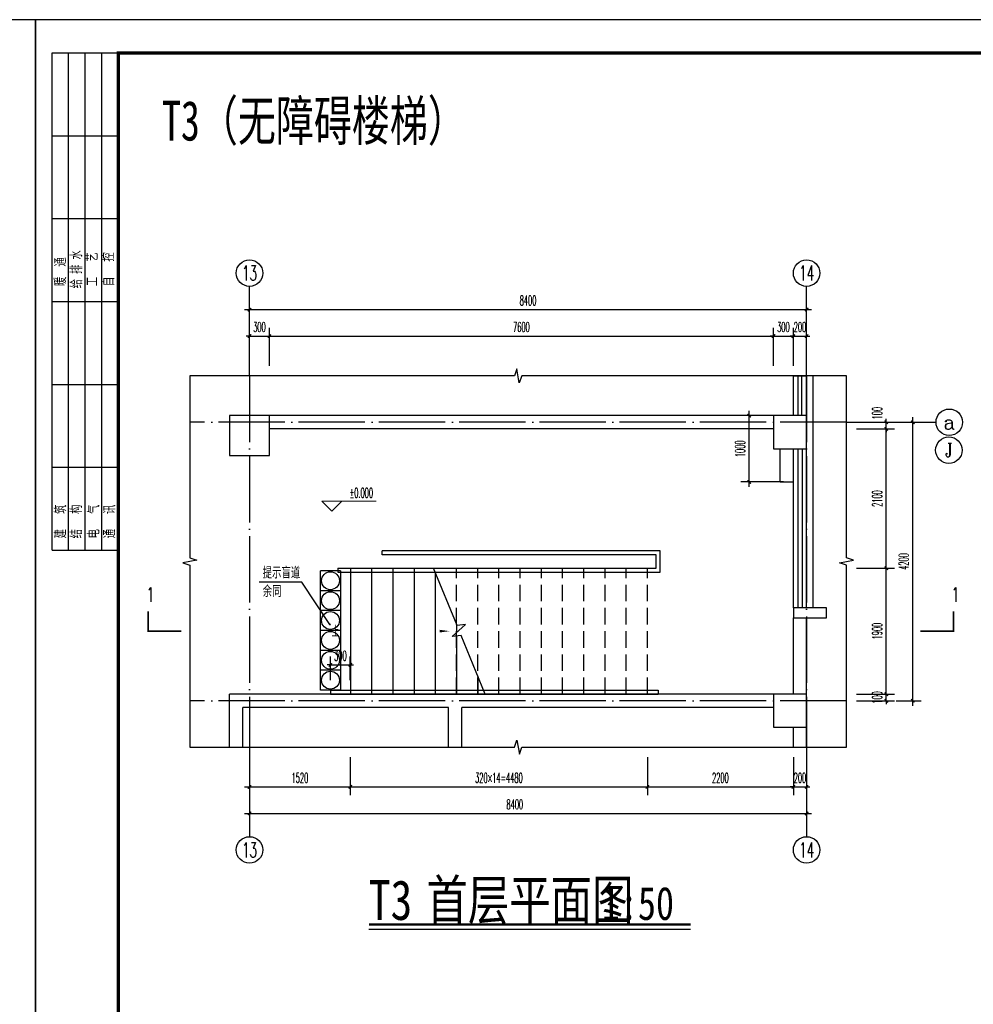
# Model space of a CAD drawing. Extents: x 1779708 to 7299578, y -1121471 to 88434.
# Tile 679 of 1056: x 6089957 to 6104335, y -959000 to -944150. Entities that reach past the tile are written whole.
import ezdxf
from ezdxf.enums import TextEntityAlignment as Align

# ---------------------------------------------------------------- set-up
doc = ezdxf.new("R2010")
doc.units = 0
doc.header["$LTSCALE"] = 1000
doc.header["$MEASUREMENT"] = 0
doc.linetypes.add('DASH', pattern=[0.35, 0.25, -0.1])
doc.linetypes.add('DOTE', pattern=[2.42, 2, -0.2, 0.02, -0.2])
doc.layers.get('0').update_dxf_attribs({"linetype": 'CONTINUOUS'})
doc.layers.get('Defpoints').update_dxf_attribs({"linetype": 'CONTINUOUS'})
for name, color, linetype in [('AXIS', 3, 'CONTINUOUS'), ('AXIS_TEXT', 7, 'CONTINUOUS'), ('DIM_LEAD', 3, 'CONTINUOUS'), ('DIM_SYMB', 3, 'CONTINUOUS'), ('DOTE', 1, 'DOTE'), ('PUB_DIM', 3, 'CONTINUOUS'), ('PUB_TEXT', 7, 'CONTINUOUS'), ('PUB_TITLE', 4, 'CONTINUOUS'), ('STAIR', 2, 'CONTINUOUS'), ('WALL', 255, 'CONTINUOUS'), ('WINDOW', 2, 'CONTINUOUS'), ('可见线', 6, 'CONTINUOUS'), ('填充细线', 8, 'CONTINUOUS'), ('看线', 3, 'CONTINUOUS')]:
    doc.layers.add(name, color=color, linetype=linetype)
doc.layers.add('DIM_ELEV', color=3, linetype='CONTINUOUS', lineweight=13)
doc.styles.add('-仿宋_GB2312', font='txt', dxfattribs={"width": 0.8})
doc.styles.add('-宋体', font='simhei.ttf', dxfattribs={"width": 0.7})
doc.styles.add('_HZTXT', font='txt.shx', dxfattribs={"width": 0.6, "bigfont": 'HZTXT.shx'})
doc.styles.add('_TCH_AXIS', font='COMPLEX', dxfattribs={"bigfont": 'GBCBIG'})
doc.styles.add('_TCH_DIM', font='SIMPLEX.shx', dxfattribs={"width": 0.7, "bigfont": 'GBCBIG.shx'})
doc.styles.add('_TCH_DIM_T3', font='SIMPLEX.shx', dxfattribs={"width": 0.494118, "bigfont": 'GBCBIG.shx'})
doc.styles.add('_TCH_LABEL', font='COMPLEX', dxfattribs={"bigfont": 'GBCBIG'})
doc.styles.add('COMPLEX', font='COMPLEX')
doc.styles.get("Standard").update_dxf_attribs({"font": 'GBENOR', "bigfont": 'GBCBIG'})
doc.dimstyles.new('_TCH_ARCH&&50', dxfattribs={"dimtxt": 148.75, "dimasz": 50, "dimexe": 125, "dimexo": 150, "dimgap": 63.125, "dimtad": 1, "dimdec": 0, "dimzin": 0, "dimdsep": 46, "dimtxsty": '_TCH_DIM_T3', "dimblk": 'ARCHTICK', "dimcen": 0.09, "dimdle": 75, "dimclrt": 7, "dimazin": 2, "dimtfac": 1, "dimtdec": 0, "dimtix": 1, "dimtmove": 2, "dimatfit": 3, "dimfxl": 250, "dimtolj": 1, "dimtzin": 0, "dimarcsym": 0})

# ---------------------------------------------------------------- blocks, each defined once
blk = doc.blocks.new('$titleblk$00000095')
for p, q in [((-150, 20), (-150, 0)), ((-150, 20), (0, 20)), ((-125, 20), (-125, 0)), ((-100, 20), (-100, 0)), ((-75, 20), (-75, 0)), ((-75, 20), (-75, 0)), ((-50, 20), (-50, 0)), ((-25, 20), (-25, 0)), ((0, 20), (0, 0)), ((-150, 15), (-75, 15)), ((-75, 15), (0, 15)), ((-150, 10), (-75, 10)), ((-75, 10), (0, 10)), ((-150, 5), (-75, 5)), ((-75, 5), (0, 5))]:
    blk.add_line(p, q)
at = {"width": 0.8}
for s, p in [('建   筑', (-146.45, 15.65)), ('暖  通', (-70.35, 15.73)), ('结   构', (-146.45, 10.91)), ('给 排 水', (-71.03, 10.9)), ('电   气', (-146.45, 5.65)), ('工   艺', (-70.35, 6.13)), ('通   讯', (-146.45, 0.88)), ('自   控', (-70.35, 1.24))]:
    blk.add_text(s, height=3.509, dxfattribs=at).set_placement(p)
blk = doc.blocks.new('A$C3D8761CE')
at = {"layer": 'PUB_TITLE'}
blk.add_lwpolyline([(0, 0), (84100, 0), (84100, 59400), (0, 59400)], close=True, dxfattribs=at)
at = {"layer": 'PUB_TITLE', "const_width": 100}
blk.add_lwpolyline([(2500, 1000), (83100, 1000), (83100, 58400), (2500, 58400)], close=True, dxfattribs=at)
at = {"layer": 'PUB_TITLE', "xscale": 99.99999962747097, "yscale": 100.0000007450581, "zscale": 99.99999962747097, "rotation": 90}
blk.add_blockref('$titleblk$00000095', (2500, 58400), dxfattribs=at)
blk = doc.blocks.new('_AXISO')
blk.add_circle((0, 0), 0.5)
at = {"layer": 'AXIS_TEXT', "style": 'COMPLEX', "width": 1.041667}
blk.add_attdef('A', text='', height=0.56, dxfattribs=at).set_placement((-0.25, -0.28), (0.25, -0.28), align=Align.FIT)
blk = doc.blocks.new('A$C27311B02')
at = {"layer": '可见线', "ltscale": 1.5}
for p, q in [((300, 1800), (0, 1800)), ((300, 1500), (0, 1500)), ((300, 1200), (0, 1200)), ((300, 900), (0, 900)), ((300, 600), (0, 600)), ((300, 300), (0, 300))]:
    blk.add_line(p, q, dxfattribs=at)
blk.add_lwpolyline([(300, 1800), (300, 0), (0, 0), (0, 1800)], dxfattribs=at)
for centre in [(150, 1650), (150, 1350), (150, 1050), (150, 750), (150, 450), (150, 150)]:
    blk.add_circle(centre, 135, dxfattribs=at)
blk = doc.blocks.new('_ArchTick')
at = {"color": 0, "linetype": 'ByBlock', "const_width": 0.4}
blk.add_lwpolyline([(-0.5, -0.5), (0.5, 0.5)], dxfattribs=at)
blk = doc.blocks.new('*D2726')
at = {"layer": 'Defpoints', "color": 0, "transparency": 16777216}
for p in [(6093422, -955122), (6094942, -955122), (6094942, -955722)]:
    blk.add_point(p, dxfattribs=at)
at = {"layer": 'PUB_DIM', "color": 0, "lineweight": -2, "transparency": 16777216}
for p, q in [((6093422, -955272), (6093422, -955847)), ((6094942, -955272), (6094942, -955847)), ((6093347, -955722), (6095017, -955722))]:
    blk.add_line(p, q, dxfattribs=at)
at = {"layer": 'PUB_DIM', "color": 0, "lineweight": -2, "transparency": 16777216, "xscale": 50, "yscale": 50, "zscale": 50, "rotation": 180}
blk.add_blockref('_ArchTick', (6093422, -955722), dxfattribs=at)
at = {"layer": 'PUB_DIM', "color": 0, "lineweight": -2, "transparency": 16777216, "xscale": 50, "yscale": 50, "zscale": 50}
blk.add_blockref('_ArchTick', (6094942, -955722), dxfattribs=at)
at = {"layer": 'PUB_DIM', "color": 7, "transparency": 16777216, "insert": (6094182, -955585), "char_height": 148.8, "attachment_point": 5, "style": '_TCH_DIM_T3'}
blk.add_mtext('\\A1;1520', dxfattribs=at)
blk = doc.blocks.new('*D2727')
at = {"layer": 'Defpoints', "color": 0, "transparency": 16777216}
for p in [(6094942, -955122), (6099422, -955122), (6099422, -955722)]:
    blk.add_point(p, dxfattribs=at)
at = {"layer": 'PUB_DIM', "color": 0, "lineweight": -2, "transparency": 16777216}
for p, q in [((6094942, -955272), (6094942, -955847)), ((6099422, -955272), (6099422, -955847)), ((6094867, -955722), (6099497, -955722))]:
    blk.add_line(p, q, dxfattribs=at)
at = {"layer": 'PUB_DIM', "color": 0, "lineweight": -2, "transparency": 16777216, "xscale": 50, "yscale": 50, "zscale": 50, "rotation": 180}
blk.add_blockref('_ArchTick', (6094942, -955722), dxfattribs=at)
at = {"layer": 'PUB_DIM', "color": 0, "lineweight": -2, "transparency": 16777216, "xscale": 50, "yscale": 50, "zscale": 50}
blk.add_blockref('_ArchTick', (6099422, -955722), dxfattribs=at)
at = {"layer": 'PUB_DIM', "color": 7, "transparency": 16777216, "insert": (6097182, -955585), "char_height": 148.75, "attachment_point": 5, "style": '_TCH_DIM_T3'}
blk.add_mtext('\\A1;320×14=4480', dxfattribs=at)
blk = doc.blocks.new('*D2728')
at = {"layer": 'Defpoints', "color": 0, "transparency": 16777216}
for p in [(6099422, -955122), (6101622, -955122), (6101622, -955722)]:
    blk.add_point(p, dxfattribs=at)
at = {"layer": 'PUB_DIM', "color": 0, "lineweight": -2, "transparency": 16777216}
for p, q in [((6099422, -955272), (6099422, -955847)), ((6101622, -955272), (6101622, -955847)), ((6099347, -955722), (6101697, -955722))]:
    blk.add_line(p, q, dxfattribs=at)
at = {"layer": 'PUB_DIM', "color": 0, "lineweight": -2, "transparency": 16777216, "xscale": 50, "yscale": 50, "zscale": 50, "rotation": 180}
blk.add_blockref('_ArchTick', (6099422, -955722), dxfattribs=at)
at = {"layer": 'PUB_DIM', "color": 0, "lineweight": -2, "transparency": 16777216, "xscale": 50, "yscale": 50, "zscale": 50}
blk.add_blockref('_ArchTick', (6101622, -955722), dxfattribs=at)
at = {"layer": 'PUB_DIM', "color": 7, "transparency": 16777216, "insert": (6100522, -955585), "char_height": 148.8, "attachment_point": 5, "style": '_TCH_DIM_T3'}
blk.add_mtext('\\A1;2200', dxfattribs=at)
blk = doc.blocks.new('*D2729')
at = {"layer": 'Defpoints', "color": 0, "transparency": 16777216}
for p in [(6101622, -955122), (6101822, -955122), (6101822, -955722)]:
    blk.add_point(p, dxfattribs=at)
at = {"layer": 'PUB_DIM', "color": 0, "lineweight": -2, "transparency": 16777216}
for p, q in [((6101622, -955272), (6101622, -955847)), ((6101822, -955272), (6101822, -955847)), ((6101622, -955722), (6101572, -955722)), ((6101622, -955722), (6101822, -955722)), ((6101822, -955722), (6101872, -955722))]:
    blk.add_line(p, q, dxfattribs=at)
at = {"layer": 'PUB_DIM', "color": 0, "lineweight": -2, "transparency": 16777216, "xscale": 50, "yscale": 50, "zscale": 50}
blk.add_blockref('_ArchTick', (6101622, -955722), dxfattribs=at)
at = {"layer": 'PUB_DIM', "color": 0, "lineweight": -2, "transparency": 16777216, "xscale": 50, "yscale": 50, "zscale": 50, "rotation": 180}
blk.add_blockref('_ArchTick', (6101822, -955722), dxfattribs=at)
at = {"layer": 'PUB_DIM', "color": 7, "transparency": 16777216, "insert": (6101722, -955585), "char_height": 148.8, "attachment_point": 5, "style": '_TCH_DIM_T3'}
blk.add_mtext('\\A1;200', dxfattribs=at)
blk = doc.blocks.new('*D2730')
at = {"layer": 'Defpoints', "color": 0, "transparency": 16777216}
for p in [(6093422, -955522), (6101822, -955522), (6101822, -956122)]:
    blk.add_point(p, dxfattribs=at)
at = {"layer": 'PUB_DIM', "color": 0, "lineweight": -2, "transparency": 16777216}
for p, q in [((6093422, -955672), (6093422, -956247)), ((6101822, -955672), (6101822, -956247)), ((6093347, -956122), (6101897, -956122))]:
    blk.add_line(p, q, dxfattribs=at)
at = {"layer": 'PUB_DIM', "color": 0, "lineweight": -2, "transparency": 16777216, "xscale": 50, "yscale": 50, "zscale": 50, "rotation": 180}
blk.add_blockref('_ArchTick', (6093422, -956122), dxfattribs=at)
at = {"layer": 'PUB_DIM', "color": 0, "lineweight": -2, "transparency": 16777216, "xscale": 50, "yscale": 50, "zscale": 50}
blk.add_blockref('_ArchTick', (6101822, -956122), dxfattribs=at)
at = {"layer": 'PUB_DIM', "color": 7, "transparency": 16777216, "insert": (6097422, -955985), "char_height": 148.8, "attachment_point": 5, "style": '_TCH_DIM_T3'}
blk.add_mtext('\\A1;8400', dxfattribs=at)
blk = doc.blocks.new('*D2731')
at = {"layer": 'Defpoints', "color": 0, "transparency": 16777216}
for p in [(6093722, -948922), (6093422, -949522), (6093722, -949522)]:
    blk.add_point(p, dxfattribs=at)
at = {"layer": 'PUB_DIM', "color": 0, "lineweight": -2, "transparency": 16777216}
for p, q in [((6093422, -949372), (6093422, -948797)), ((6093722, -949372), (6093722, -948797)), ((6093422, -948922), (6093372, -948922)), ((6093422, -948922), (6093722, -948922)), ((6093722, -948922), (6093772, -948922))]:
    blk.add_line(p, q, dxfattribs=at)
at = {"layer": 'PUB_DIM', "color": 0, "lineweight": -2, "transparency": 16777216, "xscale": 50, "yscale": 50, "zscale": 50}
blk.add_blockref('_ArchTick', (6093422, -948922), dxfattribs=at)
at = {"layer": 'PUB_DIM', "color": 0, "lineweight": -2, "transparency": 16777216, "xscale": 50, "yscale": 50, "zscale": 50, "rotation": 180}
blk.add_blockref('_ArchTick', (6093722, -948922), dxfattribs=at)
at = {"layer": 'PUB_DIM', "color": 7, "transparency": 16777216, "insert": (6093572, -948785), "char_height": 148.8, "attachment_point": 5, "style": '_TCH_DIM_T3'}
blk.add_mtext('\\A1;300', dxfattribs=at)
blk = doc.blocks.new('*D2732')
at = {"layer": 'Defpoints', "color": 0, "transparency": 16777216}
for p in [(6101322, -948922), (6093722, -949522), (6101322, -949522)]:
    blk.add_point(p, dxfattribs=at)
at = {"layer": 'PUB_DIM', "color": 0, "lineweight": -2, "transparency": 16777216}
for p, q in [((6093722, -949372), (6093722, -948797)), ((6101322, -949372), (6101322, -948797)), ((6093647, -948922), (6101397, -948922))]:
    blk.add_line(p, q, dxfattribs=at)
at = {"layer": 'PUB_DIM', "color": 0, "lineweight": -2, "transparency": 16777216, "xscale": 50, "yscale": 50, "zscale": 50, "rotation": 180}
blk.add_blockref('_ArchTick', (6093722, -948922), dxfattribs=at)
at = {"layer": 'PUB_DIM', "color": 0, "lineweight": -2, "transparency": 16777216, "xscale": 50, "yscale": 50, "zscale": 50}
blk.add_blockref('_ArchTick', (6101322, -948922), dxfattribs=at)
at = {"layer": 'PUB_DIM', "color": 7, "transparency": 16777216, "insert": (6097522, -948785), "char_height": 148.8, "attachment_point": 5, "style": '_TCH_DIM_T3'}
blk.add_mtext('\\A1;7600', dxfattribs=at)
blk = doc.blocks.new('*D2733')
at = {"layer": 'Defpoints', "color": 0, "transparency": 16777216}
for p in [(6101622, -948922), (6101322, -949522), (6101622, -949522)]:
    blk.add_point(p, dxfattribs=at)
at = {"layer": 'PUB_DIM', "color": 0, "lineweight": -2, "transparency": 16777216}
for p, q in [((6101322, -949372), (6101322, -948797)), ((6101622, -949372), (6101622, -948797)), ((6101322, -948922), (6101272, -948922)), ((6101322, -948922), (6101622, -948922)), ((6101622, -948922), (6101672, -948922))]:
    blk.add_line(p, q, dxfattribs=at)
at = {"layer": 'PUB_DIM', "color": 0, "lineweight": -2, "transparency": 16777216, "xscale": 50, "yscale": 50, "zscale": 50}
blk.add_blockref('_ArchTick', (6101322, -948922), dxfattribs=at)
at = {"layer": 'PUB_DIM', "color": 0, "lineweight": -2, "transparency": 16777216, "xscale": 50, "yscale": 50, "zscale": 50, "rotation": 180}
blk.add_blockref('_ArchTick', (6101622, -948922), dxfattribs=at)
at = {"layer": 'PUB_DIM', "color": 7, "transparency": 16777216, "insert": (6101472, -948785), "char_height": 148.8, "attachment_point": 5, "style": '_TCH_DIM_T3'}
blk.add_mtext('\\A1;300', dxfattribs=at)
blk = doc.blocks.new('*D2734')
at = {"layer": 'Defpoints', "color": 0, "transparency": 16777216}
for p in [(6101822, -948922), (6101622, -949522), (6101822, -949522)]:
    blk.add_point(p, dxfattribs=at)
at = {"layer": 'PUB_DIM', "color": 0, "lineweight": -2, "transparency": 16777216}
for p, q in [((6101622, -949372), (6101622, -948797)), ((6101822, -949372), (6101822, -948797)), ((6101622, -948922), (6101572, -948922)), ((6101622, -948922), (6101822, -948922)), ((6101822, -948922), (6101872, -948922))]:
    blk.add_line(p, q, dxfattribs=at)
at = {"layer": 'PUB_DIM', "color": 0, "lineweight": -2, "transparency": 16777216, "xscale": 50, "yscale": 50, "zscale": 50}
blk.add_blockref('_ArchTick', (6101622, -948922), dxfattribs=at)
at = {"layer": 'PUB_DIM', "color": 0, "lineweight": -2, "transparency": 16777216, "xscale": 50, "yscale": 50, "zscale": 50, "rotation": 180}
blk.add_blockref('_ArchTick', (6101822, -948922), dxfattribs=at)
at = {"layer": 'PUB_DIM', "color": 7, "transparency": 16777216, "insert": (6101722, -948785), "char_height": 148.8, "attachment_point": 5, "style": '_TCH_DIM_T3'}
blk.add_mtext('\\A1;200', dxfattribs=at)
blk = doc.blocks.new('*D2735')
at = {"layer": 'Defpoints', "color": 0, "transparency": 16777216}
for p in [(6103023, -950222), (6103423, -950222), (6103023, -954422)]:
    blk.add_point(p, dxfattribs=at)
at = {"layer": 'PUB_DIM', "color": 0, "lineweight": -2, "transparency": 16777216}
for p, q in [((6103173, -950222), (6103548, -950222)), ((6103423, -954497), (6103423, -950147)), ((6103173, -954422), (6103548, -954422))]:
    blk.add_line(p, q, dxfattribs=at)
at = {"layer": 'PUB_DIM', "color": 0, "lineweight": -2, "transparency": 16777216, "xscale": 50, "yscale": 50, "zscale": 50}
for p, rotation in [((6103423, -950222), 90), ((6103423, -954422), 270)]:
    blk.add_blockref('_ArchTick', p, dxfattribs=dict(at, rotation=rotation))
at = {"layer": 'PUB_DIM', "color": 7, "transparency": 16777216, "insert": (6103286, -952322), "char_height": 148.8, "attachment_point": 5, "rotation": 90, "style": '_TCH_DIM_T3'}
blk.add_mtext('\\A1;4200', dxfattribs=at)
blk = doc.blocks.new('*D2736')
at = {"layer": 'Defpoints', "color": 0, "transparency": 16777216}
for p in [(6101822, -948522), (6093422, -949122), (6101822, -949122)]:
    blk.add_point(p, dxfattribs=at)
at = {"layer": 'PUB_DIM', "color": 0, "lineweight": -2, "transparency": 16777216}
for p, q in [((6093422, -948972), (6093422, -948397)), ((6101822, -948972), (6101822, -948397)), ((6093347, -948522), (6101897, -948522))]:
    blk.add_line(p, q, dxfattribs=at)
at = {"layer": 'PUB_DIM', "color": 0, "lineweight": -2, "transparency": 16777216, "xscale": 50, "yscale": 50, "zscale": 50, "rotation": 180}
blk.add_blockref('_ArchTick', (6093422, -948522), dxfattribs=at)
at = {"layer": 'PUB_DIM', "color": 0, "lineweight": -2, "transparency": 16777216, "xscale": 50, "yscale": 50, "zscale": 50}
blk.add_blockref('_ArchTick', (6101822, -948522), dxfattribs=at)
at = {"layer": 'PUB_DIM', "color": 7, "transparency": 16777216, "insert": (6097622, -948385), "char_height": 148.8, "attachment_point": 5, "style": '_TCH_DIM_T3'}
blk.add_mtext('\\A1;8400', dxfattribs=at)
blk = doc.blocks.new('*D2761')
at = {"layer": 'Defpoints', "color": 0, "transparency": 16777216}
for p in [(6102423, -954322), (6103023, -954322), (6102423, -954422)]:
    blk.add_point(p, dxfattribs=at)
at = {"layer": 'PUB_DIM', "color": 0, "lineweight": -2, "transparency": 16777216}
for p, q in [((6102573, -954322), (6103148, -954322)), ((6103023, -954322), (6103023, -954272)), ((6103023, -954422), (6103023, -954322)), ((6102573, -954422), (6103148, -954422)), ((6103023, -954422), (6103023, -954472))]:
    blk.add_line(p, q, dxfattribs=at)
at = {"layer": 'PUB_DIM', "color": 0, "lineweight": -2, "transparency": 16777216, "xscale": 50, "yscale": 50, "zscale": 50}
for p, rotation in [((6103023, -954322), 270), ((6103023, -954422), 90)]:
    blk.add_blockref('_ArchTick', p, dxfattribs=dict(at, rotation=rotation))
at = {"layer": 'PUB_DIM', "color": 7, "transparency": 16777216, "insert": (6102886, -954372), "char_height": 148.8, "attachment_point": 5, "rotation": 90, "style": '_TCH_DIM_T3'}
blk.add_mtext('\\A1;100', dxfattribs=at)
blk = doc.blocks.new('*D2762')
at = {"layer": 'Defpoints', "color": 0, "transparency": 16777216}
for p in [(6102423, -952422), (6103023, -952422), (6102423, -954322)]:
    blk.add_point(p, dxfattribs=at)
at = {"layer": 'PUB_DIM', "color": 0, "lineweight": -2, "transparency": 16777216}
for p, q in [((6102573, -952422), (6103148, -952422)), ((6103023, -954397), (6103023, -952347)), ((6102573, -954322), (6103148, -954322))]:
    blk.add_line(p, q, dxfattribs=at)
at = {"layer": 'PUB_DIM', "color": 0, "lineweight": -2, "transparency": 16777216, "xscale": 50, "yscale": 50, "zscale": 50}
for p, rotation in [((6103023, -952422), 90), ((6103023, -954322), 270)]:
    blk.add_blockref('_ArchTick', p, dxfattribs=dict(at, rotation=rotation))
at = {"layer": 'PUB_DIM', "color": 7, "transparency": 16777216, "insert": (6102886, -953372), "char_height": 148.8, "attachment_point": 5, "rotation": 90, "style": '_TCH_DIM_T3'}
blk.add_mtext('\\A1;1900', dxfattribs=at)
blk = doc.blocks.new('*D2763')
at = {"layer": 'Defpoints', "color": 0, "transparency": 16777216}
for p in [(6102423, -950322), (6103023, -950322), (6102423, -952422)]:
    blk.add_point(p, dxfattribs=at)
at = {"layer": 'PUB_DIM', "color": 0, "lineweight": -2, "transparency": 16777216}
for p, q in [((6103023, -952497), (6103023, -950247)), ((6102573, -950322), (6103148, -950322)), ((6102573, -952422), (6103148, -952422))]:
    blk.add_line(p, q, dxfattribs=at)
at = {"layer": 'PUB_DIM', "color": 0, "lineweight": -2, "transparency": 16777216, "xscale": 50, "yscale": 50, "zscale": 50}
for p, rotation in [((6103023, -950322), 90), ((6103023, -952422), 270)]:
    blk.add_blockref('_ArchTick', p, dxfattribs=dict(at, rotation=rotation))
at = {"layer": 'PUB_DIM', "color": 7, "transparency": 16777216, "insert": (6102886, -951372), "char_height": 148.8, "attachment_point": 5, "rotation": 90, "style": '_TCH_DIM_T3'}
blk.add_mtext('\\A1;2100', dxfattribs=at)
blk = doc.blocks.new('*D2764')
at = {"layer": 'Defpoints', "color": 0, "transparency": 16777216}
for p in [(6102423, -950222), (6103023, -950222), (6102423, -950322)]:
    blk.add_point(p, dxfattribs=at)
at = {"layer": 'PUB_DIM', "color": 0, "lineweight": -2, "transparency": 16777216}
for p, q in [((6102573, -950222), (6103148, -950222)), ((6103023, -950222), (6103023, -950172)), ((6103023, -950322), (6103023, -950222)), ((6102573, -950322), (6103148, -950322)), ((6103023, -950322), (6103023, -950372))]:
    blk.add_line(p, q, dxfattribs=at)
at = {"layer": 'PUB_DIM', "color": 0, "lineweight": -2, "transparency": 16777216, "xscale": 50, "yscale": 50, "zscale": 50}
for p, rotation in [((6103023, -950222), 270), ((6103023, -950322), 90)]:
    blk.add_blockref('_ArchTick', p, dxfattribs=dict(at, rotation=rotation))
at = {"layer": 'PUB_DIM', "color": 7, "transparency": 16777216, "insert": (6102886, -950085), "char_height": 148.8, "attachment_point": 5, "rotation": 90, "style": '_TCH_DIM_T3'}
blk.add_mtext('\\A1;100', dxfattribs=at)
blk = doc.blocks.new('$WINLIB2D$00000001')
at = {"color": 0}
for points in [[(-0.5, 0.5), (-0.5, -0.5)], [(-0.5, 0.5), (0.5, 0.5)], [(0.5, -0.5), (0.5, 0.5)], [(0.5, 0.1667), (-0.5, 0.1667)], [(0.5, -0.1667), (-0.5, -0.1667)], [(-0.5, -0.5), (0.5, -0.5)]]:
    blk.add_lwpolyline(points, dxfattribs=at)
blk = doc.blocks.new('*D2765')
at = {"layer": 'Defpoints', "color": 0, "transparency": 16777216}
for p in [(6100956, -950122), (6101622, -950122), (6101622, -951122)]:
    blk.add_point(p, dxfattribs=at)
at = {"layer": 'PUB_DIM', "color": 0, "lineweight": -2, "transparency": 16777216}
for p, q in [((6100956, -951197), (6100956, -950047)), ((6101472, -950122), (6100831, -950122)), ((6101472, -951122), (6100831, -951122))]:
    blk.add_line(p, q, dxfattribs=at)
at = {"layer": 'PUB_DIM', "color": 0, "lineweight": -2, "transparency": 16777216, "xscale": 50, "yscale": 50, "zscale": 50}
for p, rotation in [((6100956, -950122), 90), ((6100956, -951122), 270)]:
    blk.add_blockref('_ArchTick', p, dxfattribs=dict(at, rotation=rotation))
at = {"layer": 'PUB_DIM', "color": 7, "transparency": 16777216, "insert": (6100819, -950622), "char_height": 148.8, "attachment_point": 5, "rotation": 90, "style": '_TCH_DIM_T3'}
blk.add_mtext('\\A1;1000', dxfattribs=at)
blk = doc.blocks.new('*D2951')
at = {"layer": 'Defpoints', "color": 0, "transparency": 16777216}
for p in [(6094942, -953881), (6094642, -954262), (6094942, -954262)]:
    blk.add_point(p, dxfattribs=at)
at = {"layer": 'PUB_DIM', "color": 0, "lineweight": -2, "transparency": 16777216}
for p, q in [((6094642, -954112), (6094642, -953756)), ((6094942, -954112), (6094942, -953756)), ((6094642, -953881), (6094592, -953881)), ((6094642, -953881), (6094942, -953881)), ((6094942, -953881), (6094992, -953881))]:
    blk.add_line(p, q, dxfattribs=at)
at = {"layer": 'PUB_DIM', "color": 0, "lineweight": -2, "transparency": 16777216, "xscale": 50, "yscale": 50, "zscale": 50}
blk.add_blockref('_ArchTick', (6094642, -953881), dxfattribs=at)
at = {"layer": 'PUB_DIM', "color": 0, "lineweight": -2, "transparency": 16777216, "xscale": 50, "yscale": 50, "zscale": 50, "rotation": 180}
blk.add_blockref('_ArchTick', (6094942, -953881), dxfattribs=at)
at = {"layer": 'PUB_DIM', "color": 7, "transparency": 16777216, "insert": (6094792, -953743), "char_height": 148.8, "attachment_point": 5, "style": '_TCH_DIM_T3'}
blk.add_mtext('\\A1;300', dxfattribs=at)

msp = doc.modelspace()

# ---------------------------------------------------------------- linework, layer by layer
at = {"layer": 'AXIS'}
for p, q in [((6093422.3, -949522), (6093422.3, -948172)), ((6101822.3, -949522), (6101822.3, -948172)), ((6102422.3, -950222), (6103773.2, -950222)), ((6093422.3, -955122), (6093422.3, -956472)), ((6101822.3, -955122), (6101822.3, -956472))]:
    msp.add_line(p, q, dxfattribs=at)
msp.add_circle((6103967.2, -950643.3), 200, dxfattribs=at)
at = {"layer": 'DIM_ELEV'}
for p, q in [((6094661.6, -951563.1), (6094511.6, -951413.1)), ((6094511.6, -951413.1), (6095331.7, -951413.1)), ((6094661.6, -951563.1), (6094811.6, -951413.1))]:
    msp.add_line(p, q, dxfattribs=at)
at = {"layer": 'DIM_LEAD'}
for p, q in [((6094210.4, -952631.1), (6093567.8, -952631.1)), ((6094635.6, -953271.2), (6094210.4, -952631.1))]:
    msp.add_line(p, q, dxfattribs=at)
at = {"layer": 'DIM_LEAD', "const_width": 13.3}
msp.add_lwpolyline([(6094639.3, -953276.8, 1), (6094631.9, -953265.7, 1)], format="xyb", close=True, dxfattribs=at)
at = {"layer": 'DIM_SYMB'}
for points in [[(6102422.3, -949522), (6097528.5, -949522), (6097490.3, -949627), (6097453.3, -949417), (6097416, -949522), (6092522.3, -949522)], [(6092522.3, -949522), (6092522.3, -952265.8), (6092627.3, -952304), (6092417.3, -952341), (6092522.3, -952378.3), (6092522.3, -955122)], [(6102422.3, -955122), (6102422.3, -952378.3), (6102317.3, -952340.1), (6102527.3, -952303), (6102422.3, -952265.8), (6102422.3, -949522)], [(6092522.3, -955122), (6097416, -955122), (6097454.2, -955017), (6097491.3, -955227), (6097528.5, -955122), (6102422.3, -955122)], [(6095222.9, -957867.8), (6100072.4, -957867.8)]]:
    msp.add_lwpolyline(points, dxfattribs=at)
for points, const_width in [([(6092395.2, -953372), (6091895.2, -953372), (6091895.2, -953072)], 25), ([(6104034.6, -953072), (6104034.6, -953372), (6103534.6, -953372)], 25), ([(6095222.9, -957797.8), (6100072.4, -957797.8)], 35)]:
    msp.add_lwpolyline(points, dxfattribs=dict(at, const_width=const_width))
msp.add_lwpolyline([(6094782.3, -953372, 0, 0, 0), (6096440.4, -953372, 0, 40, 0), (6096290.4, -953372, 0, 0, 0)], format="xyseb", dxfattribs=at)
at = {"layer": 'DOTE', "ltscale": 0.5}
for p, q in [((6093422.3, -949522), (6093422.3, -955122)), ((6101822.3, -949522), (6101822.3, -955122)), ((6102422.3, -950222), (6092522.3, -950222)), ((6102422.3, -954422), (6092522.3, -954422))]:
    msp.add_line(p, q, dxfattribs=at)
at = {"layer": 'STAIR'}
for p, q in [((6099612.3, -952162), (6095422.3, -952162)), ((6095422.3, -952222), (6095422.3, -952162)), ((6099612.3, -952482), (6099612.3, -952162)), ((6099552.3, -952222), (6095422.3, -952222)), ((6099552.3, -952422), (6099552.3, -952222)), ((6094752.3, -952422), (6099552.3, -952422)), ((6094752.3, -952422), (6094752.3, -952482)), ((6094942.3, -952422), (6096194.7, -952422)), ((6094942.3, -952422), (6094942.3, -954322)), ((6095262.3, -952422), (6095262.3, -954322)), ((6095582.3, -952422), (6095582.3, -954322)), ((6095902.3, -952422), (6095902.3, -954322)), ((6096550.8, -953288.9), (6096194.7, -952422)), ((6094752.3, -952482), (6099612.3, -952482)), ((6096222.3, -952489.2), (6096222.3, -954322)), ((6096477.6, -953453.9), (6096676.4, -953272.8)), ((6096542.3, -953268.2), (6096542.3, -953395)), ((6096676.4, -953272.8), (6096550.8, -953288.9)), ((6096611.5, -953436.7), (6096477.6, -953453.9)), ((6096542.3, -953445.6), (6096542.3, -954322)), ((6096975.2, -954322), (6096611.5, -953436.7)), ((6096862.3, -954047.1), (6096862.3, -954322)), ((6094642.3, -954262), (6099582.3, -954262)), ((6094642.3, -954262), (6094642.3, -954322)), ((6094642.3, -954322), (6099582.3, -954322)), ((6094942.3, -954322), (6096975.2, -954322)), ((6099582.3, -954262), (6099582.3, -954322))]:
    msp.add_line(p, q, dxfattribs=at)
at = {"layer": 'WALL'}
for p, q in [((6101622.3, -949522), (6101822.3, -949522)), ((6093722.3, -950122), (6093122.3, -950122)), ((6093122.3, -950122), (6093122.3, -950722)), ((6101322.3, -950122), (6093722.3, -950122)), ((6093722.3, -950722), (6093722.3, -950122)), ((6101822.3, -950122), (6101322.3, -950122)), ((6101322.3, -950122), (6101322.3, -950622)), ((6101822.3, -950622), (6101822.3, -950122)), ((6101322.3, -950322), (6093722.3, -950322)), ((6101322.3, -950622), (6101822.3, -950622)), ((6101422.3, -951122), (6101422.3, -950622)), ((6101622.3, -951122), (6101622.3, -950622)), ((6093122.3, -950722), (6093722.3, -950722)), ((6101422.3, -951122), (6101622.3, -951122)), ((6102122.3, -953022), (6101622.3, -953022)), ((6101622.3, -953022), (6101622.3, -953172)), ((6102122.3, -953172), (6102122.3, -953022)), ((6101622.3, -954322), (6101622.3, -953172)), ((6101622.3, -953172), (6102122.3, -953172)), ((6101822.3, -954322), (6101822.3, -953172)), ((6093122.3, -955122), (6093122.3, -954322)), ((6096522.3, -954322), (6093122.3, -954322)), ((6101322.3, -954322), (6096522.3, -954322)), ((6101822.3, -954322), (6101322.3, -954322)), ((6101322.3, -954322), (6101322.3, -954822)), ((6101822.3, -954822), (6101822.3, -954322)), ((6093322.3, -955122), (6093322.3, -954522)), ((6096422.3, -954522), (6093322.3, -954522)), ((6096422.3, -955122), (6096422.3, -954522)), ((6101322.3, -954522), (6096622.3, -954522)), ((6096622.3, -955122), (6096622.3, -954522)), ((6101322.3, -954822), (6101822.3, -954822)), ((6101622.3, -955122), (6101622.3, -954822)), ((6101822.3, -955122), (6101822.3, -954822)), ((6093122.3, -955122), (6093322.3, -955122)), ((6096422.3, -955122), (6096622.3, -955122)), ((6101622.3, -955122), (6101822.3, -955122))]:
    msp.add_line(p, q, dxfattribs=at)
msp.add_lwpolyline([(6101622.3, -953022), (6101622.3, -953172), (6102122.3, -953172), (6102122.3, -953022), (6101622.3, -953022)], dxfattribs=at)
at = {"layer": 'WINDOW'}
for p, q in [((6101622.3, -950122), (6101622.3, -949522)), ((6101692.3, -950122), (6101692.3, -949522)), ((6101752.3, -950122), (6101752.3, -949522)), ((6101822.3, -950122), (6101822.3, -949522))]:
    msp.add_line(p, q, dxfattribs=at)
at = {"layer": '填充细线', "linetype": 'DASH'}
for p, q in [((6096194.7, -952422), (6099422.3, -952422)), ((6096542.3, -954322), (6096542.3, -952422)), ((6096862.3, -954322), (6096862.3, -952422)), ((6097182.3, -954322), (6097182.3, -952422)), ((6097502.3, -954322), (6097502.3, -952422)), ((6097822.3, -954322), (6097822.3, -952422)), ((6098142.3, -954322), (6098142.3, -952422)), ((6098462.3, -954322), (6098462.3, -952422)), ((6098782.3, -954322), (6098782.3, -952422)), ((6099102.3, -954322), (6099102.3, -952422)), ((6099422.3, -954322), (6099422.3, -952422))]:
    msp.add_line(p, q, dxfattribs=at)
at = {"layer": '看线', "color": 190}
msp.add_line((6101922.3, -953022), (6101922.3, -949522), dxfattribs=at)

# ---------------------------------------------------------------- block references
msp.add_blockref('A$C27311B02', (6094492.3, -954262))
at = {"layer": 'AXIS'}
ref = msp.add_blockref('_AXISO', (6093422.3, -947972), dxfattribs=dict(at, xscale=400, yscale=400, zscale=400))
ref.add_attrib('A', '13', dxfattribs={"layer": 'AXIS_TEXT', "height": 226.27, "style": '_TCH_AXIS', "width": 0.724138}).set_placement((6093309.1, -948085.2), (6093535.4, -948085.2), align=Align.FIT)
ref = msp.add_blockref('_AXISO', (6101822.3, -947972), dxfattribs=dict(at, xscale=400, yscale=400, zscale=400))
ref.add_attrib('A', '14', dxfattribs={"layer": 'AXIS_TEXT', "height": 226.27, "style": '_TCH_AXIS', "width": 0.677419}).set_placement((6101709.1, -948085.2), (6101935.4, -948085.2), align=Align.FIT)
ref = msp.add_blockref('_AXISO', (6103973.2, -950222), dxfattribs=dict(at, xscale=400, yscale=400, zscale=400))
ref.add_attrib('A', 'a', dxfattribs={"layer": 'AXIS_TEXT', "height": 212.6, "style": '_TCH_AXIS', "width": 1.2}).set_placement((6103882.1, -950328.3), (6104064.3, -950328.3), align=Align.FIT)
ref = msp.add_blockref('_AXISO', (6093422.3, -956672), dxfattribs=dict(at, xscale=400, yscale=400, zscale=400))
ref.add_attrib('A', '13', dxfattribs={"layer": 'AXIS_TEXT', "height": 226.27, "style": '_TCH_AXIS', "width": 0.724138}).set_placement((6093309.1, -956785.2), (6093535.4, -956785.2), align=Align.FIT)
ref = msp.add_blockref('_AXISO', (6101822.3, -956672), dxfattribs=dict(at, xscale=400, yscale=400, zscale=400))
ref.add_attrib('A', '14', dxfattribs={"layer": 'AXIS_TEXT', "height": 226.27, "style": '_TCH_AXIS', "width": 0.677419}).set_placement((6101709.1, -956785.2), (6101935.4, -956785.2), align=Align.FIT)
at = {"layer": 'WINDOW', "xscale": 2400, "yscale": -200, "zscale": 2400, "rotation": 90.00000000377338}
msp.add_blockref('$WINLIB2D$00000001', (6101722.3, -951822), dxfattribs=at)
at = {"layer": '可见线', "xscale": 0.5, "yscale": 0.5, "zscale": 0.5}
for p in [(6048144.5, -973850.2), (6090194.5, -973850.2)]:
    msp.add_blockref('A$C3D8761CE', p, dxfattribs=at)

# ---------------------------------------------------------------- texts
at = {"layer": 'AXIS_TEXT', "color": 7, "style": '_TCH_AXIS'}
msp.add_text('J', height=212.6, dxfattribs=at).set_placement((6103911.5, -950749.6), (6104022.9, -950749.6), align=Align.FIT)
at = {"layer": 'PUB_TEXT', "color": 7}
for s, height, style, width, p in [('%%P0.000', 148.75, '_TCH_DIM', 0.494118, (6094931.7, -951360.6)), ('提示盲道', 175, '_HZTXT', 0.6, (6093620.3, -952578.6)), ('1', 212.5, '_TCH_LABEL', 0.705882, (6091863.1, -952928.3)), ('余同', 175, '_HZTXT', 0.6, (6093620.3, -952858.6)), ('1', 212.5, '_TCH_LABEL', 0.705882, (6104002.4, -952928.3)), ('上', 168.8, '_TCH_DIM', 0.7, (6094659.3, -953459.5)), ('首层平面图', 600, '-仿宋_GB2312', 0.8, (6096091.5, -957727.8)), ('T3', 600, '-仿宋_GB2312', 0.8, (6095222.9, -957727.8)), ('1:50', 500, '-仿宋_GB2312', 0.8, (6098734.3, -957727.8))]:
    msp.add_text(s, height=height, dxfattribs=dict(at, style=style, width=width)).set_placement(p)
at = {"layer": 'WALL', "style": '-宋体', "width": 0.7}
msp.add_text('T3（无障碍楼梯）', height=600, dxfattribs=at).set_placement((6092102.2, -945973.5))

# ---------------------------------------------------------------- dimensions: what is measured, and where the dimension line sits
at = {"layer": 'PUB_DIM'}
for p1, p2, distance, picture, middle in [((6093422.3, -949122), (6101822.3, -949122), 600, '*D2736', (6097622.3, -948384.5)), ((6093422.3, -949522), (6093722.3, -949522), 600, '*D2731', (6093572.3, -948784.5)), ((6093722.3, -949522), (6101322.3, -949522), 600, '*D2732', (6097522.3, -948784.5)), ((6101322.3, -949522), (6101622.3, -949522), 600, '*D2733', (6101472.3, -948784.5)), ((6101622.3, -949522), (6101822.3, -949522), 600, '*D2734', (6101722.3, -948784.5)), ((6102423.2, -952422), (6102423.2, -950322), -600, '*D2763', (6102885.7, -951372)), ((6103023.2, -954422), (6103023.2, -950222), -400, '*D2735', (6103285.7, -952322)), ((6102423.2, -954322), (6102423.2, -952422), -600, '*D2762', (6102885.7, -953372)), ((6094642.3, -954262), (6094942.3, -954262), 381.3, '*D2951', (6094792.3, -953743.2)), ((6102423.2, -954422), (6102423.2, -954322), -600, '*D2761', (6102885.7, -954372)), ((6093422.3, -955122), (6094942.3, -955122), -600, '*D2726', (6094182.3, -955584.5)), ((6099422.3, -955122), (6101622.3, -955122), -600, '*D2728', (6100522.3, -955584.5)), ((6101622.3, -955122), (6101822.3, -955122), -600, '*D2729', (6101722.3, -955584.5))]:
    dim = msp.add_aligned_dim(p1=p1, p2=p2, distance=distance, dimstyle='_TCH_ARCH&&50', dxfattribs=at)
    dim.commit()
    dim.dimension.update_dxf_attribs({"geometry": picture, "text_midpoint": middle})
for base, p1, p2, angle, picture, middle in [((6103023.2, -950222), (6102423.2, -950322), (6102423.2, -950222), 90, '*D2764', (6102885.7, -950084.5)), ((6101822.3, -956122), (6093422.3, -955522), (6101822.3, -955522), 0, '*D2730', (6097422.3, -955984.5))]:
    dim = msp.add_linear_dim(base=base, p1=p1, p2=p2, angle=angle, dimstyle='_TCH_ARCH&&50', dxfattribs=at)
    dim.commit()
    dim.dimension.update_dxf_attribs({"geometry": picture, "text_midpoint": middle, "dimtype": 161})
at = {"layer": 'PUB_DIM', "color": 4}
dim = msp.add_aligned_dim(p1=(6101622.3, -951122), p2=(6101622.3, -950122), distance=666.1, dimstyle='_TCH_ARCH&&50', dxfattribs=at)
dim.commit()
dim.dimension.update_dxf_attribs({"geometry": '*D2765', "text_midpoint": (6100818.6, -950622)})
at = {"layer": 'PUB_DIM'}
dim = msp.add_aligned_dim(p1=(6094942.3, -955122), p2=(6099422.3, -955122), distance=-600, text='320×14=4480', dimstyle='_TCH_ARCH&&50', dxfattribs=at)
dim.commit()
dim.dimension.update_dxf_attribs({"geometry": '*D2727', "text_midpoint": (6097182.3, -955584.5)})

doc.saveas('drawing.dxf')
